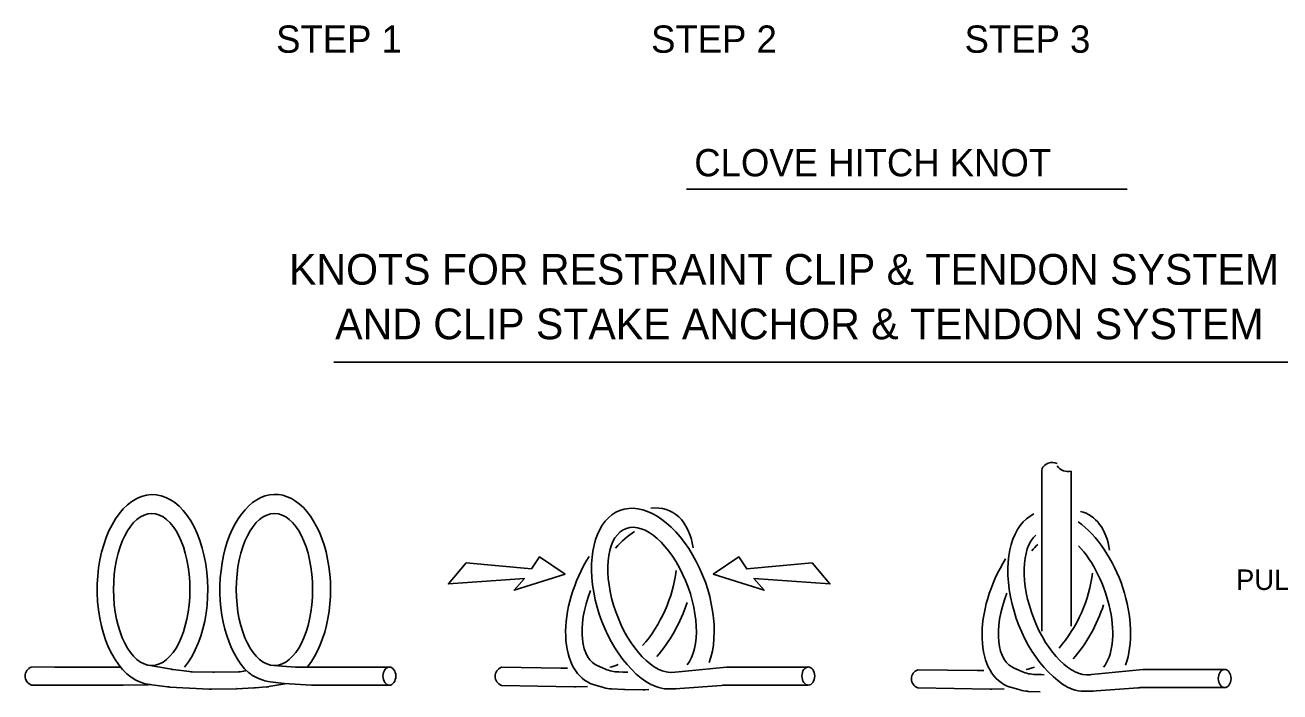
# Model space of a CAD drawing. Extents: x 638850 to 644908, y 297188 to 298900.
# Drawn here: x 639423 to 639606.9, y 297698.6 to 297796.4 of the extents above; entities that cross this region are included whole.
import ezdxf

# ---------------------------------------------------------------- set-up
doc = ezdxf.new("R2010")
doc.units = 0
for name, color, linetype in [('1', 7, 'Continuous'), ('4', 7, 'Continuous'), ('8', 7, 'Continuous')]:
    doc.layers.add(name, color=color, linetype=linetype)

msp = doc.modelspace()

# ---------------------------------------------------------------- linework, layer by layer
at = {"layer": '1'}
for p, q in [((639427.33, 297702.23), (639423.9, 297702.26)), ((639436.74, 297702.23), (639427.36, 297702.23)), ((639436.95, 297702.25), (639436.74, 297702.23)), ((639440.73, 297702.58), (639444.4, 297701.92)), ((639455.12, 297702), (639455.71, 297701.47)), ((639458.88, 297702.54), (639460.61, 297702.4)), ((639460.64, 297702.39), (639462.6, 297702.25)), ((639462.99, 297702.24), (639464.34, 297702.25)), ((639464.34, 297702.25), (639464.76, 297702.24)), ((639464.94, 297702.23), (639474.23, 297702.23)), ((639474.26, 297702.23), (639476.36, 297702.25)), ((639501.47, 297702.1), (639492.78, 297702.21)), ((639502.45, 297702.09), (639501.47, 297702.1)), ((639506.81, 297702.47), (639508.02, 297701.94)), ((639517.76, 297701.45), (639525.78, 297702.23)), ((639525.78, 297702.23), (639535.16, 297702.23)), ((639535.19, 297702.23), (639537.76, 297702.25)), ((639567.85, 297702.12), (639569.05, 297701.59)), ((639444.67, 297701.88), (639447.06, 297701.6)), ((639447.47, 297701.57), (639450.46, 297701.49)), ((639450.65, 297701.49), (639454.22, 297701.56)), ((639455.23, 297701.7), (639455.38, 297701.73)), ((639457.16, 297700.59), (639457.87, 297700.32)), ((639509.98, 297701.53), (639510.64, 297701.52)), ((639510.9, 297701.51), (639511.29, 297701.49)), ((639562.51, 297701.74), (639553.82, 297701.85)), ((639563.49, 297701.73), (639562.51, 297701.74)), ((639571.01, 297701.17), (639571.68, 297701.16)), ((639571.94, 297701.15), (639572.32, 297701.13)), ((639578.79, 297701.09), (639586.82, 297701.88)), ((639586.82, 297701.88), (639596.2, 297701.88)), ((639596.23, 297701.88), (639598.79, 297701.9)), ((639427.89, 297699.58), (639423.9, 297699.61)), ((639437.25, 297699.58), (639427.92, 297699.58)), ((639441.05, 297699.66), (639437.35, 297699.58)), ((639441.15, 297699.7), (639443.83, 297699.35)), ((639444.19, 297699.31), (639449.95, 297699.01)), ((639450.28, 297699), (639453.93, 297699.08)), ((639454.01, 297699.08), (639456.48, 297699.18)), ((639456.68, 297699.19), (639458.31, 297699.33)), ((639458.69, 297699.38), (639461.04, 297699.78)), ((639458.87, 297700.08), (639460.91, 297699.82)), ((639460.91, 297699.82), (639464.96, 297699.59)), ((639465.22, 297699.58), (639474.47, 297699.58)), ((639474.5, 297699.58), (639476.36, 297699.6)), ((639503.44, 297699.35), (639492.78, 297699.56)), ((639505.42, 297699.41), (639503.63, 297699.36)), ((639506.23, 297699.7), (639507.76, 297699.25)), ((639508.93, 297699.05), (639510.74, 297698.96)), ((639510.9, 297698.96), (639513.54, 297698.92)), ((639513.81, 297698.92), (639514.39, 297698.94)), ((639514.71, 297699.68), (639515.41, 297699.39)), ((639517.15, 297699.06), (639518.09, 297699.07)), ((639518.25, 297699.06), (639525.05, 297699.57)), ((639525.39, 297699.58), (639534.6, 297699.58)), ((639534.63, 297699.58), (639537.76, 297699.6)), ((639564.47, 297699), (639553.82, 297699.2)), ((639566.46, 297699.05), (639564.66, 297699)), ((639567.26, 297699.34), (639568.79, 297698.89)), ((639569.96, 297698.69), (639571.77, 297698.61)), ((639575.74, 297699.32), (639576.45, 297699.03)), ((639578.18, 297698.7), (639579.12, 297698.71)), ((639579.28, 297698.71), (639586.09, 297699.21)), ((639586.42, 297699.23), (639595.63, 297699.23)), ((639595.67, 297699.23), (639598.79, 297699.25))]:
    msp.add_line(p, q, dxfattribs=at)
for points in [[(639502.1, 297715.87), (639494.66, 297713.51), (639496.14, 297715.25), (639485.01, 297714.45), (639487.62, 297717.51), (639497.18, 297716.63), (639498.34, 297718.41), (639502.1, 297715.87)], [(639523.83, 297715.87), (639531.27, 297713.51), (639529.79, 297715.25), (639540.93, 297714.45), (639538.31, 297717.51), (639528.75, 297716.63), (639527.59, 297718.41), (639523.83, 297715.87)]]:
    msp.add_lwpolyline(points, dxfattribs=at)
for centre, radius, start, end in [((639424.36, 297700.93), 1.4, 109.421, 250.579), ((639427.36, 297706.73), 4.5, 269.5991, 270), ((639460.97, 297706.88), 4.5, 265.3973, 265.7612), ((639462.93, 297706.74), 4.5, 265.7612, 270.7544), ((639464.94, 297706.73), 4.5, 267.7344, 270), ((639474.23, 297706.73), 4.5, 270, 270.4009), ((639493.25, 297700.89), 1.4, 109.421, 250.579), ((639535.16, 297706.73), 4.5, 270, 270.4009), ((639445.2, 297706.35), 4.5, 259.822, 263.2864), ((639447.58, 297706.06), 4.5, 263.2864, 268.602), ((639450.57, 297705.99), 4.5, 268.602, 271.1023), ((639454.14, 297706.06), 4.5, 271.1023, 284.0439), ((639458.73, 297704.81), 4.5, 227.8333, 249.685), ((639459.43, 297704.54), 4.5, 249.685, 262.8198), ((639510.02, 297706.53), 5, 246.3586, 269.4766), ((639510.6, 297696.52), 5, 86.5069, 89.4766), ((639554.28, 297700.53), 1.4, 109.421, 250.579), ((639571.06, 297706.17), 5, 246.3586, 269.4766), ((639571.63, 297696.16), 5, 86.5069, 89.4766), ((639596.2, 297706.38), 4.5, 270, 270.4009), ((639427.92, 297704.08), 4.5, 269.5991, 270), ((639437.25, 297704.08), 4.5, 270, 271.2279), ((639444.43, 297703.81), 4.5, 262.403, 266.9855), ((639450.19, 297703.5), 4.5, 266.9855, 271.1942), ((639453.83, 297703.58), 4.5, 271.1942, 272.2754), ((639456.3, 297703.68), 4.5, 272.2754, 274.7663), ((639457.94, 297703.81), 4.5, 274.7663, 279.6648), ((639465.22, 297704.08), 4.5, 266.701, 270), ((639474.47, 297704.08), 4.5, 270, 270.4009), ((639503.53, 297703.85), 4.5, 268.9046, 271.3296), ((639509.17, 297704.05), 5, 253.5435, 267.1952), ((639510.98, 297703.96), 5, 267.1952, 269.1043), ((639513.61, 297703.92), 5, 269.1043, 272.2801), ((639517.11, 297703.56), 4.5, 247.8333, 270.5269), ((639518.11, 297703.54), 4.47, 269.685, 274.5553), ((639525.39, 297695.08), 4.5, 90, 94.2627), ((639534.6, 297704.08), 4.5, 270, 270.4009), ((639564.56, 297703.5), 4.5, 268.9046, 271.3296), ((639570.21, 297703.69), 5, 253.5435, 267.1952), ((639578.14, 297703.2), 4.5, 247.8333, 270.5269), ((639579.15, 297703.18), 4.47, 269.685, 274.5553), ((639586.42, 297694.73), 4.5, 90, 94.2627), ((639595.63, 297703.73), 4.5, 270, 270.4009)]:
    msp.add_arc(centre, radius, start, end, dxfattribs=at)
for centre, major_axis, ratio, start_param, end_param in [((639441.63, 297713.61), (0, 13.93), 0.58222, 3.757184, 9.386268), ((639459.62, 297713.61), (0, 13.96), 0.580996, 3.772693, 8.835869), ((639514.97, 297712.12), (-4.77, 13.12), 0.580996, 3.745566, 8.835869), ((639511.61, 297712.51), (5.89, 12.62), 0.58222, 5.563626, 6.628619), ((639576.01, 297711.77), (-4.77, 13.12), 0.580996, 0.054217, 2.552684), ((639572.65, 297712.15), (5.89, 12.62), 0.58222, 5.563626, 6.398434), ((639514.86, 297712.1), (-3.81, 10.47), 0.502309, 3.424186, 9.311134), ((639576.01, 297711.77), (-4.77, 13.12), 0.580996, 3.745566, 5.577498), ((639511.52, 297712.58), (4.71, 10.1), 0.502309, 0.63654, 1.047425), ((639575.89, 297711.74), (-3.81, 10.47), 0.502309, 0.204626, 3.027949), ((639572.55, 297712.22), (4.71, 10.1), 0.502309, 0.917525, 1.047425), ((639575.89, 297711.74), (-3.81, 10.47), 0.502309, 3.424186, 5.426669), ((639511.61, 297712.51), (5.89, 12.62), 0.58222, 1.363023, 3.210126), ((639572.65, 297712.15), (5.89, 12.62), 0.58222, 1.363023, 3.210126), ((639511.52, 297712.58), (4.71, 10.1), 0.502309, 4.176618, 5.318749), ((639572.55, 297712.22), (4.71, 10.1), 0.502309, 4.176618, 5.318749), ((639511.52, 297712.58), (4.71, 10.1), 0.502309, 1.715281, 3.182395), ((639572.55, 297712.22), (4.71, 10.1), 0.502309, 1.715281, 3.182395), ((639511.61, 297712.51), (5.89, 12.62), 0.58222, 4.248053, 4.918674), ((639572.65, 297712.15), (5.89, 12.62), 0.58222, 4.248053, 4.918674), ((639511.52, 297712.58), (4.71, 10.1), 0.502309, 3.463069, 3.649143), ((639572.55, 297712.22), (4.71, 10.1), 0.502309, 3.463069, 3.649143)]:
    msp.add_ellipse(centre, major_axis=major_axis, ratio=ratio, start_param=start_param, end_param=end_param, dxfattribs=at)
for centre, major_axis, ratio in [((639441.52, 297713.63), (0, 11.14), 0.502309), ((639459.51, 297713.63), (0, 11.14), 0.502309), ((639476.36, 297700.92), (0, -1.33), 0.707578), ((639537.76, 297700.93), (0, -1.33), 0.707578), ((639598.79, 297700.57), (0, -1.33), 0.707578)]:
    msp.add_ellipse(centre, major_axis=major_axis, ratio=ratio, dxfattribs=at)
at = {"layer": '4'}
for p, q in [((639519.89, 297772.32), (639584.49, 297772.32)), ((639468.22, 297746.97), (639633.22, 297746.97))]:
    msp.add_line(p, q, dxfattribs=at)
at = {"layer": '8'}
for p, q in [((639571.99, 297731.24), (639571.99, 297707.51)), ((639576.31, 297730.98), (639576.31, 297708.23))]:
    msp.add_line(p, q, dxfattribs=at)
for centre, radius, start, end in [((639573.55, 297730.56), 1.7, 66.1487, 156.1855), ((639575.81, 297732.82), 1.9, 214.0577, 285.2811)]:
    msp.add_arc(centre, radius, start, end, dxfattribs=at)

# ---------------------------------------------------------------- texts
at = {"layer": '1'}
msp.add_text('PULL TAUT', height=3, rotation=359.9384, dxfattribs=at).set_placement((639600.46, 297713.56))
at = {"layer": '4'}
for s, height, p in [('STEP 1', 4, (639459.76, 297792.33)), ('STEP 2', 4, (639514.72, 297792.33)), ('STEP 3', 4, (639560.67, 297792.33)), ('CLOVE HITCH KNOT', 4, (639521.05, 297774.21)), ('KNOTS FOR RESTRAINT CLIP & TENDON SYSTEM', 4.5, (639461.65, 297758.32)), ('AND CLIP STAKE ANCHOR & TENDON SYSTEM', 4.5, (639468.41, 297750.32))]:
    msp.add_text(s, height=height, dxfattribs=at).set_placement(p)

doc.saveas('drawing.dxf')
